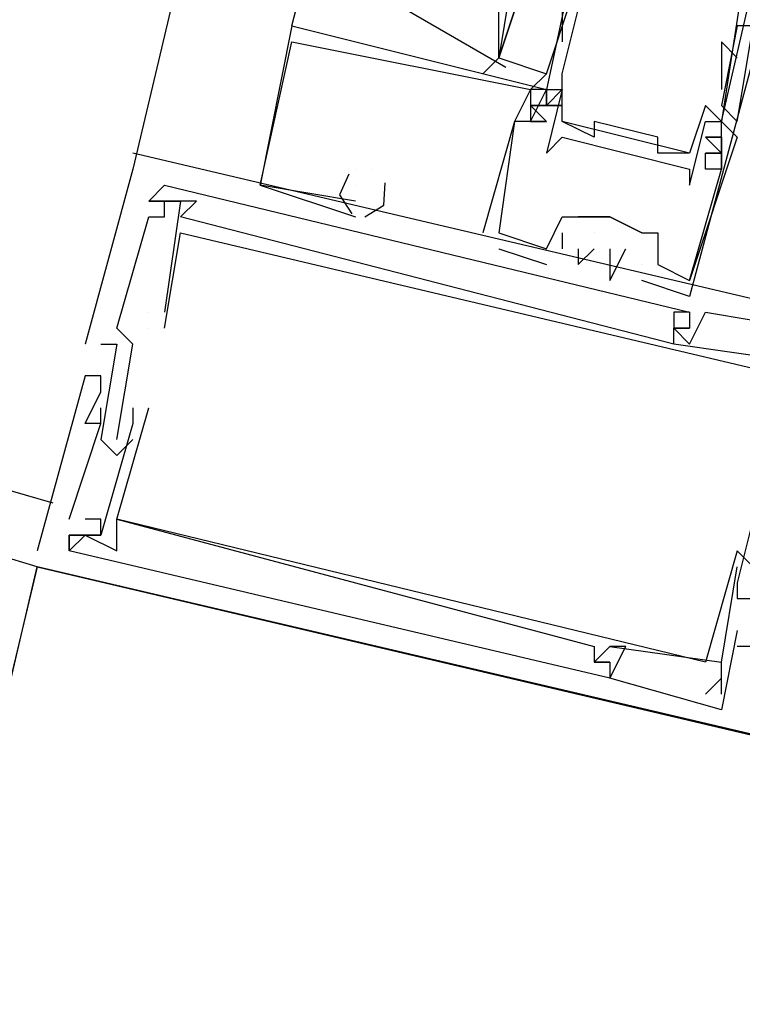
# Model space of a CAD drawing. Header units: feet. Extents: x -79 to 198, y -22 to 181.
# Tile 257 of 271: x 100.159 to 100.764, y 148.811 to 149.636. Entities that reach past the tile are written whole.
import ezdxf

# ---------------------------------------------------------------- set-up
doc = ezdxf.new("R2010")
doc.units = ezdxf.units.FT
doc.layers.add('A-LINEA', color=7, linetype='CONTINUOUS')
doc.layers.add('A-MURO-CONCRETO', color=8, linetype='CONTINUOUS')

msp = doc.modelspace()

# ---------------------------------------------------------------- linework, layer by layer
at = {"layer": 'A-LINEA'}
for p, q in [((101.8, 156.0178), (100.2533, 149.5111)), ((100.8267, 149.8044), (100.72, 149.4044)), ((100.3867, 149.6311), (100.4133, 149.7378)), ((100.6, 149.5911), (100.6267, 149.6711)), ((100.4726, 149.6505), (100.5661, 149.5967)), ((100.6133, 149.6444), (100.6133, 149.6178)), ((100.3867, 149.6311), (100.3867, 149.6311)), ((100.3867, 149.6311), (100.3867, 149.6311)), ((100.3867, 149.6311), (100.3867, 149.6311)), ((100.3867, 149.6311), (100.3867, 149.6311)), ((100.3867, 149.6311), (100.3867, 149.6311)), ((100.3867, 149.6311), (100.3867, 149.6311)), ((100.3867, 149.6311), (100.3867, 149.6311)), ((100.3867, 149.6311), (100.3867, 149.6311)), ((100.3867, 149.6311), (100.3867, 149.6311)), ((100.76, 149.6311), (100.7467, 149.5644)), ((100.76, 149.6311), (100.7467, 149.5644)), ((100.3867, 149.6178), (100.3867, 149.6178)), ((100.3867, 149.6178), (100.3867, 149.6178)), ((100.3867, 149.6178), (100.3867, 149.6178)), ((100.3867, 149.6178), (100.3867, 149.6178)), ((100.3867, 149.6178), (100.3867, 149.6178)), ((100.3867, 149.6178), (100.3867, 149.6178)), ((100.7467, 149.6178), (100.7467, 149.5778)), ((100.7467, 149.6178), (100.76, 149.6044)), ((100.5467, 149.5911), (100.56, 149.6044)), ((100.5867, 149.5778), (100.6, 149.5911)), ((100.6133, 149.5911), (100.6133, 149.5911)), ((100.6133, 149.5911), (100.6133, 149.5911)), ((100.5867, 149.5778), (100.5867, 149.5778)), ((100.5867, 149.5778), (100.5867, 149.5778)), ((100.5867, 149.5778), (100.5867, 149.5778)), ((100.5867, 149.5778), (100.5867, 149.5778)), ((100.5867, 149.5778), (100.5867, 149.5778)), ((100.5867, 149.5778), (100.5867, 149.5778)), ((100.6, 149.5778), (100.6, 149.5778)), ((100.6, 149.5644), (100.6133, 149.5778)), ((100.6, 149.5778), (100.6, 149.5778)), ((100.6, 149.5778), (100.6, 149.5778)), ((100.6, 149.5644), (100.6133, 149.5778)), ((100.6, 149.5778), (100.6, 149.5778)), ((100.6, 149.5778), (100.6, 149.5778)), ((100.6, 149.5644), (100.6133, 149.5778)), ((100.6, 149.5778), (100.6, 149.5778)), ((100.6, 149.5778), (100.6, 149.5778)), ((100.6133, 149.5778), (100.6133, 149.5778)), ((100.7467, 149.5778), (100.7467, 149.5778)), ((100.5867, 149.5644), (100.6, 149.5511)), ((100.5867, 149.5644), (100.6, 149.5511)), ((100.5867, 149.5644), (100.6, 149.5511)), ((100.6, 149.5644), (100.6, 149.5644)), ((100.6, 149.5644), (100.6, 149.5644)), ((100.6, 149.5644), (100.6, 149.5644)), ((100.6, 149.5644), (100.6, 149.5644)), ((100.6, 149.5644), (100.6, 149.5644)), ((100.6, 149.5644), (100.6, 149.5644)), ((100.7333, 149.5644), (100.7333, 149.5644)), ((100.76, 149.5644), (100.76, 149.5644)), ((100.5733, 149.5511), (100.5733, 149.5511)), ((100.5733, 149.5511), (100.5733, 149.5511)), ((100.5733, 149.5511), (100.5733, 149.5511)), ((100.5733, 149.5511), (100.5733, 149.5511)), ((100.5733, 149.5511), (100.5733, 149.5511)), ((100.5733, 149.5511), (100.5733, 149.5511)), ((100.6, 149.5511), (100.5867, 149.5511)), ((100.5867, 149.5511), (100.5867, 149.5511)), ((100.5867, 149.5511), (100.5867, 149.5511)), ((100.6, 149.5511), (100.5867, 149.5511)), ((100.5867, 149.5511), (100.5867, 149.5511)), ((100.5867, 149.5511), (100.5867, 149.5511)), ((100.6, 149.5511), (100.5867, 149.5511)), ((100.5867, 149.5511), (100.5867, 149.5511)), ((100.5867, 149.5511), (100.5867, 149.5511)), ((100.6, 149.5511), (100.6, 149.5511)), ((100.6, 149.5511), (100.6, 149.5511)), ((100.6, 149.5511), (100.6, 149.5511)), ((100.6, 149.5511), (100.6, 149.5511)), ((100.6, 149.5511), (100.6, 149.5511)), ((100.6, 149.5511), (100.6, 149.5511)), ((100.6133, 149.5511), (100.6133, 149.5511)), ((100.72, 149.5244), (100.6133, 149.5511)), ((100.72, 149.5244), (100.6133, 149.5511)), ((100.72, 149.5244), (100.6133, 149.5511)), ((100.64, 149.5511), (100.64, 149.5511)), ((100.7333, 149.5511), (100.7333, 149.5511)), ((100.7467, 149.5511), (100.7467, 149.5511)), ((100.7467, 149.5511), (100.7467, 149.5511)), ((100.7467, 149.5511), (100.7467, 149.5511)), ((100.7467, 149.5511), (100.7467, 149.5511)), ((100.7467, 149.5511), (100.7467, 149.5511)), ((100.6133, 149.5378), (100.6133, 149.5378)), ((100.64, 149.5378), (100.64, 149.5378)), ((100.6933, 149.5378), (100.6933, 149.5378)), ((100.7467, 149.5378), (100.7333, 149.5378)), ((100.7467, 149.5378), (100.7467, 149.5378)), ((100.7467, 149.5378), (100.7467, 149.5378)), ((100.7467, 149.5378), (100.7467, 149.5378)), ((100.76, 149.5378), (100.76, 149.5378)), ((100.76, 149.5378), (100.76, 149.5378)), ((100.76, 149.5378), (100.76, 149.5378)), ((100.9333, 149.3644), (100.2533, 149.5244)), ((100.2533, 149.5244), (100.2533, 149.5244)), ((100.9333, 149.3644), (100.2533, 149.5244)), ((100.2533, 149.5244), (100.2533, 149.5244)), ((100.9333, 149.3644), (100.2533, 149.5244)), ((100.2533, 149.5244), (100.2533, 149.5244)), ((100.6, 149.5244), (100.6, 149.5244)), ((100.6933, 149.5244), (100.6933, 149.5244)), ((100.72, 149.5244), (100.72, 149.5244)), ((100.7333, 149.5244), (100.7333, 149.5244)), ((100.7333, 149.5244), (100.7333, 149.5244)), ((100.7333, 149.5244), (100.7333, 149.5244)), ((100.7333, 149.5244), (100.7333, 149.5244)), ((100.7467, 149.5244), (100.7467, 149.5244)), ((100.7467, 149.5244), (100.7467, 149.5244)), ((100.7467, 149.5244), (100.7467, 149.5244)), ((100.2533, 149.5111), (100.2133, 149.3644)), ((100.2533, 149.5111), (100.2133, 149.3644)), ((100.2533, 149.5111), (100.2133, 149.3644)), ((100.2533, 149.5111), (100.2533, 149.5111)), ((100.2533, 149.5111), (100.2533, 149.5111)), ((100.2533, 149.5111), (100.2533, 149.5111)), ((100.44, 149.5111), (100.44, 149.5111)), ((100.44, 149.5111), (100.44, 149.5111)), ((100.44, 149.5111), (100.44, 149.5111)), ((100.44, 149.5111), (100.44, 149.5111)), ((100.44, 149.5111), (100.44, 149.5111)), ((100.44, 149.5111), (100.44, 149.5111)), ((100.4533, 149.5111), (100.4533, 149.5111)), ((100.4533, 149.5111), (100.4533, 149.5111)), ((100.4533, 149.5111), (100.4533, 149.5111)), ((100.4533, 149.5111), (100.4533, 149.5111)), ((100.4533, 149.5111), (100.4533, 149.5111)), ((100.4533, 149.5111), (100.4533, 149.5111)), ((100.72, 149.5111), (100.72, 149.5111)), ((100.7333, 149.5111), (100.7333, 149.5111)), ((100.7333, 149.5111), (100.7333, 149.5111)), ((100.7333, 149.5111), (100.7333, 149.5111)), ((100.7467, 149.5111), (100.7467, 149.5111)), ((100.7467, 149.5111), (100.7467, 149.5111)), ((100.7467, 149.5111), (100.7467, 149.5111)), ((100.7467, 149.5111), (100.7467, 149.5111)), ((100.7467, 149.5111), (100.7467, 149.5111)), ((100.7467, 149.5111), (100.7467, 149.5111)), ((100.28, 149.4978), (100.28, 149.4978)), ((100.28, 149.4978), (100.28, 149.4978)), ((100.28, 149.4978), (100.28, 149.4978)), ((100.28, 149.4978), (100.28, 149.4978)), ((100.28, 149.4978), (100.28, 149.4978)), ((100.28, 149.4978), (100.28, 149.4978)), ((100.36, 149.4978), (100.36, 149.4978)), ((100.36, 149.4978), (100.36, 149.4978)), ((100.36, 149.4978), (100.36, 149.4978)), ((100.36, 149.4978), (100.36, 149.4978)), ((100.36, 149.4978), (100.36, 149.4978)), ((100.36, 149.4978), (100.36, 149.4978)), ((100.44, 149.4978), (100.44, 149.4978)), ((100.44, 149.4978), (100.44, 149.4978)), ((100.44, 149.4978), (100.44, 149.4978)), ((100.72, 149.4978), (100.72, 149.4978)), ((100.2667, 149.4844), (100.2667, 149.4844)), ((100.2667, 149.4844), (100.2667, 149.4844)), ((100.2667, 149.4844), (100.2667, 149.4844)), ((100.2667, 149.4844), (100.2667, 149.4844)), ((100.2667, 149.4844), (100.2667, 149.4844)), ((100.2667, 149.4844), (100.2667, 149.4844)), ((100.28, 149.4844), (100.28, 149.4844)), ((100.28, 149.4844), (100.28, 149.4844)), ((100.28, 149.4844), (100.28, 149.4844)), ((100.28, 149.4844), (100.28, 149.4844)), ((100.28, 149.4844), (100.28, 149.4844)), ((100.28, 149.4844), (100.28, 149.4844)), ((100.2933, 149.4844), (100.2933, 149.4844)), ((100.2933, 149.4844), (100.2933, 149.4844)), ((100.2933, 149.4844), (100.2933, 149.4844)), ((100.3067, 149.4844), (100.3067, 149.4844)), ((100.3067, 149.4844), (100.3067, 149.4844)), ((100.3067, 149.4844), (100.3067, 149.4844)), ((100.44, 149.4844), (100.44, 149.4844)), ((100.44, 149.4844), (100.44, 149.4844)), ((100.44, 149.4844), (100.44, 149.4844)), ((100.44, 149.4844), (100.44, 149.4844)), ((100.44, 149.4844), (100.44, 149.4844)), ((100.44, 149.4844), (100.44, 149.4844)), ((100.44, 149.4844), (100.44, 149.4844)), ((100.44, 149.4844), (100.44, 149.4844)), ((100.44, 149.4844), (100.44, 149.4844)), ((100.2667, 149.4711), (100.2667, 149.4711)), ((100.2667, 149.4711), (100.2667, 149.4711)), ((100.2667, 149.4711), (100.2667, 149.4711)), ((100.28, 149.4711), (100.28, 149.4711)), ((100.28, 149.4711), (100.28, 149.4711)), ((100.28, 149.4711), (100.28, 149.4711)), ((100.2933, 149.4711), (100.2933, 149.4711)), ((100.2933, 149.4711), (100.2933, 149.4711)), ((100.2933, 149.4711), (100.2933, 149.4711)), ((100.44, 149.4711), (100.44, 149.4711)), ((100.44, 149.4711), (100.44, 149.4711)), ((100.44, 149.4711), (100.44, 149.4711)), ((100.6133, 149.4711), (100.6133, 149.4711)), ((100.6133, 149.4711), (100.6133, 149.4711)), ((100.6133, 149.4711), (100.6133, 149.4711)), ((100.6267, 149.4711), (100.6267, 149.4711)), ((100.6267, 149.4711), (100.6267, 149.4711)), ((100.6267, 149.4711), (100.6267, 149.4711)), ((100.6267, 149.4711), (100.6267, 149.4711)), ((100.6533, 149.4711), (100.6533, 149.4711)), ((100.6533, 149.4711), (100.6533, 149.4711)), ((100.6533, 149.4711), (100.6533, 149.4711)), ((100.6533, 149.4711), (100.6533, 149.4711)), ((100.6533, 149.4711), (100.6533, 149.4711)), ((100.2933, 149.4578), (100.2933, 149.4578)), ((100.2933, 149.4578), (100.2933, 149.4578)), ((100.2933, 149.4578), (100.2933, 149.4578)), ((100.5467, 149.4578), (100.5467, 149.4578)), ((100.5467, 149.4578), (100.5467, 149.4578)), ((100.5467, 149.4578), (100.5467, 149.4578)), ((100.56, 149.4578), (100.56, 149.4578)), ((100.56, 149.4578), (100.56, 149.4578)), ((100.56, 149.4578), (100.56, 149.4578)), ((100.56, 149.4578), (100.56, 149.4578)), ((100.56, 149.4578), (100.56, 149.4578)), ((100.56, 149.4578), (100.56, 149.4578)), ((100.6133, 149.4578), (100.6133, 149.4578)), ((100.6133, 149.4578), (100.6133, 149.4578)), ((100.6133, 149.4578), (100.6133, 149.4578)), ((100.64, 149.4578), (100.64, 149.4578)), ((100.64, 149.4578), (100.64, 149.4578)), ((100.64, 149.4578), (100.64, 149.4578)), ((100.68, 149.4578), (100.68, 149.4578)), ((100.68, 149.4578), (100.68, 149.4578)), ((100.68, 149.4578), (100.68, 149.4578)), ((100.6933, 149.4578), (100.6933, 149.4578)), ((100.6933, 149.4578), (100.6933, 149.4578)), ((100.6933, 149.4578), (100.6933, 149.4578)), ((100.56, 149.4444), (100.6, 149.4311)), ((100.56, 149.4444), (100.56, 149.4444)), ((100.56, 149.4444), (100.6, 149.4311)), ((100.56, 149.4444), (100.56, 149.4444)), ((100.56, 149.4444), (100.6, 149.4311)), ((100.56, 149.4444), (100.56, 149.4444)), ((100.6, 149.4444), (100.6, 149.4444)), ((100.6, 149.4444), (100.6, 149.4444)), ((100.6, 149.4444), (100.6, 149.4444)), ((100.6, 149.4444), (100.6, 149.4444)), ((100.6, 149.4444), (100.6, 149.4444)), ((100.6, 149.4444), (100.6, 149.4444)), ((100.6133, 149.4444), (100.6133, 149.4444)), ((100.6133, 149.4444), (100.6133, 149.4444)), ((100.6133, 149.4444), (100.6133, 149.4444)), ((100.6267, 149.4444), (100.6267, 149.4444)), ((100.6267, 149.4444), (100.6267, 149.4444)), ((100.6267, 149.4444), (100.6267, 149.4444)), ((100.64, 149.4444), (100.64, 149.4444)), ((100.64, 149.4444), (100.64, 149.4444)), ((100.64, 149.4444), (100.64, 149.4444)), ((100.6533, 149.4444), (100.6533, 149.4444)), ((100.6533, 149.4444), (100.6533, 149.4444)), ((100.6533, 149.4444), (100.6533, 149.4444)), ((100.6667, 149.4444), (100.6667, 149.4444)), ((100.6667, 149.4444), (100.6667, 149.4444)), ((100.6667, 149.4444), (100.6667, 149.4444)), ((100.6, 149.4311), (100.6, 149.4311)), ((100.6, 149.4311), (100.6, 149.4311)), ((100.6, 149.4311), (100.6, 149.4311)), ((100.6267, 149.4311), (100.6267, 149.4311)), ((100.6267, 149.4311), (100.6267, 149.4311)), ((100.6267, 149.4311), (100.6267, 149.4311)), ((100.6533, 149.4311), (100.6533, 149.4311)), ((100.6533, 149.4311), (100.6533, 149.4311)), ((100.6533, 149.4311), (100.6533, 149.4311)), ((100.68, 149.4311), (100.68, 149.4311)), ((100.68, 149.4311), (100.68, 149.4311)), ((100.68, 149.4311), (100.68, 149.4311)), ((100.68, 149.4311), (100.68, 149.4311)), ((100.68, 149.4311), (100.68, 149.4311)), ((100.68, 149.4311), (100.68, 149.4311)), ((100.6933, 149.4311), (100.6933, 149.4311)), ((100.6933, 149.4311), (100.6933, 149.4311)), ((100.6933, 149.4311), (100.6933, 149.4311)), ((100.6533, 149.4178), (100.6533, 149.4178)), ((100.6533, 149.4178), (100.6533, 149.4178)), ((100.6533, 149.4178), (100.6533, 149.4178)), ((100.68, 149.4178), (100.68, 149.4178)), ((100.68, 149.4178), (100.68, 149.4178)), ((100.68, 149.4178), (100.68, 149.4178)), ((100.72, 149.4178), (100.72, 149.4178)), ((100.72, 149.4178), (100.72, 149.4178)), ((100.72, 149.4178), (100.72, 149.4178)), ((100.72, 149.4178), (100.72, 149.4178)), ((100.72, 149.4178), (100.72, 149.4178)), ((100.72, 149.4178), (100.72, 149.4178)), ((100.72, 149.4044), (100.72, 149.4044)), ((100.72, 149.4044), (100.72, 149.4044)), ((100.72, 149.4044), (100.72, 149.4044)), ((100.2667, 149.3911), (100.2667, 149.3911)), ((100.2667, 149.3911), (100.2667, 149.3911)), ((100.2667, 149.3911), (100.2667, 149.3911)), ((100.2667, 149.3911), (100.2667, 149.3911)), ((100.2667, 149.3911), (100.2667, 149.3911)), ((100.2667, 149.3911), (100.2667, 149.3911)), ((100.28, 149.3911), (100.28, 149.3911)), ((100.28, 149.3911), (100.28, 149.3911)), ((100.28, 149.3911), (100.28, 149.3911)), ((100.7067, 149.3911), (100.7067, 149.3911)), ((100.7067, 149.3911), (100.7067, 149.3911)), ((100.7067, 149.3911), (100.7067, 149.3911)), ((100.72, 149.3911), (100.72, 149.3911)), ((100.72, 149.3911), (100.72, 149.3911)), ((100.72, 149.3911), (100.72, 149.3911)), ((100.72, 149.3911), (100.72, 149.3911)), ((100.72, 149.3911), (100.72, 149.3911)), ((100.72, 149.3911), (100.72, 149.3911)), ((100.7333, 149.3911), (100.7333, 149.3911)), ((100.7333, 149.3911), (100.7333, 149.3911)), ((100.7333, 149.3911), (100.7333, 149.3911)), ((100.24, 149.3778), (100.24, 149.3778)), ((100.24, 149.3778), (100.24, 149.3778)), ((100.24, 149.3778), (100.24, 149.3778)), ((100.2667, 149.3778), (100.2667, 149.3778)), ((100.2667, 149.3778), (100.2667, 149.3778)), ((100.2667, 149.3778), (100.2667, 149.3778)), ((100.2667, 149.3778), (100.2667, 149.3778)), ((100.2667, 149.3778), (100.2667, 149.3778)), ((100.2667, 149.3778), (100.2667, 149.3778)), ((100.28, 149.3778), (100.28, 149.3778)), ((100.28, 149.3778), (100.28, 149.3778)), ((100.28, 149.3778), (100.28, 149.3778)), ((100.7067, 149.3778), (100.7067, 149.3778)), ((100.7067, 149.3778), (100.7067, 149.3778)), ((100.7067, 149.3778), (100.7067, 149.3778)), ((100.7067, 149.3778), (100.7067, 149.3778)), ((100.7067, 149.3778), (100.7067, 149.3778)), ((100.7067, 149.3778), (100.7067, 149.3778)), ((100.7067, 149.3778), (100.7067, 149.3778)), ((100.7067, 149.3778), (100.7067, 149.3778)), ((100.7067, 149.3778), (100.7067, 149.3778)), ((100.72, 149.3778), (100.72, 149.3778)), ((100.72, 149.3778), (100.72, 149.3778)), ((100.72, 149.3778), (100.72, 149.3778)), ((100.72, 149.3778), (100.72, 149.3778)), ((100.72, 149.3778), (100.72, 149.3778)), ((100.72, 149.3778), (100.72, 149.3778)), ((100.2133, 149.3644), (100.2133, 149.3644)), ((100.2133, 149.3644), (100.2133, 149.3644)), ((100.2133, 149.3644), (100.2133, 149.3644)), ((100.2267, 149.3644), (100.2267, 149.3644)), ((100.2267, 149.3644), (100.2267, 149.3644)), ((100.2267, 149.3644), (100.2267, 149.3644)), ((100.24, 149.3644), (100.24, 149.3644)), ((100.24, 149.3644), (100.24, 149.3644)), ((100.24, 149.3644), (100.24, 149.3644)), ((100.2533, 149.3644), (100.2533, 149.3644)), ((100.2533, 149.3644), (100.2533, 149.3644)), ((100.2533, 149.3644), (100.2533, 149.3644)), ((100.7067, 149.3644), (100.7067, 149.3644)), ((100.7067, 149.3644), (100.7067, 149.3644)), ((100.7067, 149.3644), (100.7067, 149.3644)), ((100.7067, 149.3644), (100.7067, 149.3644)), ((100.7067, 149.3644), (100.7067, 149.3644)), ((100.7067, 149.3644), (100.7067, 149.3644)), ((100.72, 149.3644), (100.72, 149.3644)), ((100.72, 149.3644), (100.72, 149.3644)), ((100.72, 149.3644), (100.72, 149.3644)), ((100.2133, 149.3378), (100.2133, 149.3378)), ((100.2133, 149.3378), (100.2133, 149.3378)), ((100.2133, 149.3378), (100.2133, 149.3378)), ((100.2267, 149.3378), (100.2267, 149.3378)), ((100.2267, 149.3378), (100.2267, 149.3378)), ((100.2267, 149.3378), (100.2267, 149.3378)), ((100.2267, 149.3244), (100.2267, 149.3244)), ((100.2267, 149.3244), (100.2267, 149.3244)), ((100.2267, 149.3244), (100.2267, 149.3244)), ((100.2267, 149.3111), (100.2267, 149.3111)), ((100.2267, 149.3111), (100.2267, 149.3111)), ((100.2267, 149.3111), (100.2267, 149.3111)), ((100.2533, 149.3111), (100.2533, 149.3111)), ((100.2533, 149.3111), (100.2533, 149.3111)), ((100.2533, 149.3111), (100.2533, 149.3111)), ((100.2667, 149.3111), (100.2667, 149.3111)), ((100.2667, 149.3111), (100.2667, 149.3111)), ((100.2667, 149.3111), (100.2667, 149.3111)), ((100.2133, 149.2978), (100.2133, 149.2978)), ((100.2133, 149.2978), (100.2133, 149.2978)), ((100.2133, 149.2978), (100.2133, 149.2978)), ((100.2267, 149.2978), (100.2267, 149.2978)), ((100.2267, 149.2978), (100.2267, 149.2978)), ((100.2267, 149.2978), (100.2267, 149.2978)), ((100.2267, 149.2978), (100.2267, 149.2978)), ((100.2267, 149.2978), (100.2267, 149.2978)), ((100.2267, 149.2978), (100.2267, 149.2978)), ((100.2533, 149.2978), (100.2533, 149.2978)), ((100.2533, 149.2978), (100.2533, 149.2978)), ((100.2533, 149.2978), (100.2533, 149.2978)), ((100.1867, 149.2311), (100, 149.2844)), ((100.2267, 149.2844), (100.2267, 149.2844)), ((100.2267, 149.2844), (100.2267, 149.2844)), ((100.2267, 149.2844), (100.2267, 149.2844)), ((100.24, 149.2844), (100.24, 149.2844)), ((100.24, 149.2711), (100.2533, 149.2844)), ((100.24, 149.2844), (100.24, 149.2844)), ((100.24, 149.2844), (100.24, 149.2844)), ((100.24, 149.2711), (100.2533, 149.2844)), ((100.24, 149.2844), (100.24, 149.2844)), ((100.24, 149.2844), (100.24, 149.2844)), ((100.24, 149.2711), (100.2533, 149.2844)), ((100.24, 149.2844), (100.24, 149.2844)), ((100.2533, 149.2844), (100.2533, 149.2844)), ((100.2533, 149.2844), (100.2533, 149.2844)), ((100.2533, 149.2844), (100.2533, 149.2844)), ((100.24, 149.2711), (100.24, 149.2711)), ((100.24, 149.2711), (100.24, 149.2711)), ((100.24, 149.2711), (100.24, 149.2711)), ((100.1733, 149.1778), (100.04, 149.2178)), ((100.2, 149.2178), (100.2, 149.2178)), ((100.2, 149.2178), (100.2, 149.2178)), ((100.2, 149.2178), (100.2, 149.2178)), ((100.2133, 149.2178), (100.2133, 149.2178)), ((100.2133, 149.2178), (100.2133, 149.2178)), ((100.2133, 149.2178), (100.2133, 149.2178)), ((100.2267, 149.2178), (100.2267, 149.2178)), ((100.2267, 149.2178), (100.2267, 149.2178)), ((100.2267, 149.2178), (100.2267, 149.2178)), ((100.24, 149.2178), (100.24, 149.2178)), ((100.24, 149.2178), (100.24, 149.2178)), ((100.24, 149.2178), (100.24, 149.2178)), ((100.24, 149.2178), (100.24, 149.2178)), ((100.24, 149.2178), (100.24, 149.2178)), ((100.24, 149.2178), (100.24, 149.2178)), ((100.2, 149.2044), (100.2, 149.2044)), ((100.2, 149.2044), (100.2, 149.2044)), ((100.2, 149.2044), (100.2, 149.2044)), ((100.2, 149.2044), (100.2, 149.2044)), ((100.2, 149.2044), (100.2, 149.2044)), ((100.2, 149.2044), (100.2, 149.2044)), ((100.2133, 149.2044), (100.2133, 149.2044)), ((100.2133, 149.2044), (100.2133, 149.2044)), ((100.2133, 149.2044), (100.2133, 149.2044)), ((100.2267, 149.2044), (100.2267, 149.2044)), ((100.2267, 149.2044), (100.2267, 149.2044)), ((100.2267, 149.2044), (100.2267, 149.2044)), ((100.2267, 149.2044), (100.2267, 149.2044)), ((100.2267, 149.2044), (100.2267, 149.2044)), ((100.2267, 149.2044), (100.2267, 149.2044)), ((100.24, 149.2044), (100.24, 149.2044)), ((100.24, 149.2044), (100.24, 149.2044)), ((100.24, 149.2044), (100.24, 149.2044)), ((100.1733, 149.1911), (100.1733, 149.1911)), ((100.1733, 149.1911), (100.1733, 149.1911)), ((100.1733, 149.1911), (100.1733, 149.1911)), ((100.2, 149.1911), (100.2, 149.1911)), ((100.2, 149.1911), (100.2, 149.1911)), ((100.2, 149.1911), (100.2, 149.1911)), ((100.24, 149.1911), (100.24, 149.1911)), ((100.24, 149.1911), (100.24, 149.1911)), ((100.24, 149.1911), (100.24, 149.1911)), ((100.76, 149.1911), (100.76, 149.1911)), ((100.76, 149.1911), (100.76, 149.1911)), ((100.76, 149.1911), (100.76, 149.1911)), ((100.1733, 149.1778), (100.1733, 149.1778)), ((100.1733, 149.1778), (100.1733, 149.1778)), ((100.1733, 149.1778), (100.1733, 149.1778)), ((100.76, 149.1778), (100.76, 149.1778)), ((100.76, 149.1778), (100.76, 149.1778)), ((100.76, 149.1778), (100.76, 149.1778)), ((100.76, 149.1644), (100.76, 149.1644)), ((100.76, 149.1644), (100.76, 149.1644)), ((100.76, 149.1644), (100.76, 149.1644)), ((100.76, 149.1644), (100.76, 149.1644)), ((100.76, 149.1644), (100.76, 149.1644)), ((100.76, 149.1644), (100.76, 149.1644)), ((100.76, 149.1511), (100.76, 149.1511)), ((100.76, 149.1511), (100.76, 149.1511)), ((100.76, 149.1511), (100.76, 149.1511)), ((100.76, 149.1511), (100.76, 149.1511)), ((100.76, 149.1511), (100.76, 149.1511)), ((100.76, 149.1511), (100.76, 149.1511)), ((100.76, 149.1244), (100.76, 149.1244)), ((100.76, 149.1244), (100.76, 149.1244)), ((100.76, 149.1244), (100.76, 149.1244)), ((100.64, 149.1111), (100.64, 149.1111)), ((100.64, 149.1111), (100.64, 149.1111)), ((100.64, 149.1111), (100.64, 149.1111)), ((100.6533, 149.1111), (100.6533, 149.1111)), ((100.6533, 149.1111), (100.6533, 149.1111)), ((100.6533, 149.1111), (100.6533, 149.1111)), ((100.6533, 149.1111), (100.6533, 149.1111)), ((100.6533, 149.1111), (100.6533, 149.1111)), ((100.6533, 149.1111), (100.6533, 149.1111)), ((100.6667, 149.1111), (100.6667, 149.1111)), ((100.6667, 149.1111), (100.6667, 149.1111)), ((100.6667, 149.1111), (100.6667, 149.1111)), ((100.76, 149.1111), (100.76, 149.1111)), ((100.76, 149.1111), (100.76, 149.1111)), ((100.76, 149.1111), (100.76, 149.1111)), ((100.64, 149.0978), (100.64, 149.0978)), ((100.64, 149.0978), (100.64, 149.0978)), ((100.64, 149.0978), (100.64, 149.0978)), ((100.64, 149.0978), (100.64, 149.0978)), ((100.64, 149.0978), (100.64, 149.0978)), ((100.64, 149.0978), (100.64, 149.0978)), ((100.6533, 149.0978), (100.6533, 149.0978)), ((100.6533, 149.0978), (100.6533, 149.0978)), ((100.6533, 149.0978), (100.6533, 149.0978)), ((100.6533, 149.0978), (100.6533, 149.0978)), ((100.6533, 149.0978), (100.6533, 149.0978)), ((100.6533, 149.0978), (100.6533, 149.0978)), ((100.7333, 149.0978), (100.7333, 149.0978)), ((100.7333, 149.0978), (100.7333, 149.0978)), ((100.7333, 149.0978), (100.7333, 149.0978)), ((100.7467, 149.0978), (100.7467, 149.0978)), ((100.7467, 149.0978), (100.7467, 149.0978)), ((100.7467, 149.0978), (100.7467, 149.0978)), ((100.7467, 149.0978), (100.7467, 149.0978)), ((100.7467, 149.0978), (100.7467, 149.0978)), ((100.7467, 149.0978), (100.7467, 149.0978)), ((100.6533, 149.0844), (100.6533, 149.0844)), ((100.6533, 149.0844), (100.6533, 149.0844)), ((100.6533, 149.0844), (100.6533, 149.0844)), ((100.6533, 149.0844), (100.6533, 149.0844)), ((100.6533, 149.0844), (100.6533, 149.0844)), ((100.6533, 149.0844), (100.6533, 149.0844)), ((100.7467, 149.0844), (100.7333, 149.0711)), ((100.7467, 149.0844), (100.7333, 149.0711)), ((100.7467, 149.0844), (100.7333, 149.0711)), ((100.7467, 149.0844), (100.7467, 149.0844)), ((100.7467, 149.0844), (100.7467, 149.0844)), ((100.7467, 149.0844), (100.7467, 149.0844)), ((100.7333, 149.0711), (100.7333, 149.0711)), ((100.7333, 149.0711), (100.7333, 149.0711)), ((100.7333, 149.0711), (100.7333, 149.0711)), ((100.7467, 149.0711), (100.7467, 149.0711)), ((100.7467, 149.0711), (100.7467, 149.0711)), ((100.7467, 149.0711), (100.7467, 149.0711)), ((100.7333, 149.0578), (100.7333, 149.0578)), ((100.7333, 149.0578), (100.7333, 149.0578)), ((100.7333, 149.0578), (100.7333, 149.0578)), ((100.7467, 149.0578), (100.7467, 149.0578)), ((100.7467, 149.0578), (100.7467, 149.0578)), ((100.7467, 149.0578), (100.7467, 149.0578))]:
    msp.add_line(p, q, dxfattribs=at)
for points in [[(100.64, 149.7644), (100.6, 149.5778), (100.6133, 149.5778), (100.6, 149.5244), (100.6133, 149.5378), (100.72, 149.5111), (100.72, 149.4978), (100.7333, 149.5511), (100.7467, 149.5511), (100.7867, 149.7244)], [(100.6133, 149.5911), (100.6533, 149.7511), (100.6533, 149.7644), (100.6667, 149.7511), (100.6667, 149.7244), (100.6667, 149.7244)], [(100.56, 149.6044), (100.56, 149.6178), (100.56, 149.6444), (100.5733, 149.6711), (100.5733, 149.6844), (100.5733, 149.6844), (100.5867, 149.7378)], [(100.76, 149.6978), (100.76, 149.7378), (100.7733, 149.7378), (100.7733, 149.7244), (100.7467, 149.5511), (100.7333, 149.5644), (100.72, 149.5244), (100.6933, 149.5244), (100.6933, 149.5378), (100.64, 149.5511), (100.64, 149.5378), (100.6133, 149.5511), (100.6133, 149.5911)], [(100.6267, 149.6711), (100.5867, 149.6844), (100.56, 149.6044), (100.6, 149.5911)], [(100.5733, 149.6844), (100.5733, 149.6844), (100.56, 149.6044), (100.56, 149.6044), (100.5867, 149.6844), (100.5733, 149.6844), (100.5733, 149.6844)], [(100.3867, 149.6311), (100.36, 149.4978), (100.44, 149.4711)], [(100.3867, 149.6311), (100.36, 149.4978), (100.44, 149.4711)], [(100.3867, 149.6311), (100.36, 149.4978), (100.44, 149.4711)], [(100.3867, 149.6311), (100.6, 149.5778), (100.6, 149.5644), (100.6, 149.5778), (100.5867, 149.5778), (100.5867, 149.5511), (100.6, 149.5511), (100.5867, 149.5511), (100.5733, 149.5511), (100.56, 149.4578), (100.6, 149.4444), (100.6133, 149.4711), (100.6267, 149.4711), (100.6533, 149.4711), (100.68, 149.4578), (100.6933, 149.4578), (100.6933, 149.4311), (100.72, 149.4178), (100.7467, 149.5111), (100.7333, 149.5111), (100.7333, 149.5244), (100.7467, 149.5244), (100.7467, 149.5111), (100.7467, 149.5378), (100.7467, 149.5511), (100.76, 149.5378), (100.72, 149.4178), (100.72, 149.4178)], [(100.3867, 149.6311), (100.6, 149.5778), (100.6, 149.5644), (100.6, 149.5778), (100.5867, 149.5778), (100.5867, 149.5511), (100.6, 149.5511), (100.5867, 149.5511), (100.5733, 149.5511), (100.56, 149.4578), (100.6, 149.4444), (100.6133, 149.4711), (100.6267, 149.4711), (100.6533, 149.4711), (100.68, 149.4578), (100.6933, 149.4578), (100.6933, 149.4311), (100.72, 149.4178), (100.7467, 149.5111), (100.7333, 149.5111), (100.7333, 149.5244), (100.7467, 149.5244), (100.7467, 149.5111), (100.7467, 149.5378), (100.7467, 149.5511), (100.76, 149.5378), (100.72, 149.4178), (100.72, 149.4178)], [(100.3867, 149.6311), (100.6, 149.5778), (100.6, 149.5644), (100.6, 149.5778), (100.5867, 149.5778), (100.5867, 149.5511), (100.6, 149.5511), (100.5867, 149.5511), (100.5733, 149.5511), (100.56, 149.4578), (100.6, 149.4444), (100.6133, 149.4711), (100.6267, 149.4711), (100.6533, 149.4711), (100.68, 149.4578), (100.6933, 149.4578), (100.6933, 149.4311), (100.72, 149.4178), (100.7467, 149.5111), (100.7333, 149.5111), (100.7333, 149.5244), (100.7467, 149.5244), (100.7467, 149.5111), (100.7467, 149.5378), (100.7467, 149.5511), (100.76, 149.5378), (100.72, 149.4178), (100.72, 149.4178)], [(100.7467, 149.5644), (100.76, 149.5511), (100.7733, 149.6311), (100.76, 149.6311)], [(100.44, 149.4844), (100.36, 149.4978), (100.3867, 149.6178), (100.5867, 149.5778), (100.5733, 149.5511), (100.5733, 149.5511), (100.5467, 149.4578)], [(100.44, 149.4844), (100.36, 149.4978), (100.3867, 149.6178), (100.5867, 149.5778), (100.5733, 149.5511), (100.5733, 149.5511), (100.5467, 149.4578)], [(100.44, 149.4844), (100.36, 149.4978), (100.3867, 149.6178), (100.5867, 149.5778), (100.5733, 149.5511), (100.5733, 149.5511), (100.5467, 149.4578)], [(100.6, 149.5778), (100.5867, 149.5778), (100.5867, 149.5511), (100.5867, 149.5511), (100.6, 149.5778)], [(100.6, 149.5778), (100.5867, 149.5778), (100.5867, 149.5511), (100.5867, 149.5511), (100.6, 149.5778)], [(100.6, 149.5778), (100.5867, 149.5778), (100.5867, 149.5511), (100.5867, 149.5511), (100.6, 149.5778)], [(100.6, 149.5511), (100.5867, 149.5644), (100.6, 149.5511)], [(100.6, 149.5644), (100.5867, 149.5644), (100.6, 149.5644), (100.6133, 149.5644)], [(100.6, 149.5511), (100.5867, 149.5644), (100.6, 149.5511)], [(100.6, 149.5644), (100.5867, 149.5644), (100.6, 149.5644), (100.6133, 149.5644)], [(100.6, 149.5511), (100.5867, 149.5644), (100.6, 149.5511)], [(100.6, 149.5644), (100.5867, 149.5644), (100.6, 149.5644), (100.6133, 149.5644)], [(100.6133, 149.5644), (100.6, 149.5644), (100.6, 149.5644)], [(100.6133, 149.5644), (100.6, 149.5644), (100.6, 149.5644)], [(100.6133, 149.5644), (100.6, 149.5644), (100.6, 149.5644)], [(100.7467, 149.5244), (100.7333, 149.5244), (100.7467, 149.5244), (100.7333, 149.5378), (100.7467, 149.5378), (100.7333, 149.5378), (100.7467, 149.5244), (100.7333, 149.5244)], [(100.7467, 149.5378), (100.7467, 149.5378), (100.7467, 149.5378), (100.7467, 149.5111), (100.7467, 149.5111), (100.7467, 149.5378)], [(100.7333, 149.5244), (100.7467, 149.5244), (100.7333, 149.5244)], [(100.4343, 149.5068), (100.4267, 149.4896), (100.4368, 149.4737)], [(100.4343, 149.5068), (100.4267, 149.4896), (100.4368, 149.4737)], [(100.4343, 149.5068), (100.4267, 149.4896), (100.4368, 149.4737)], [(100.4477, 149.4711), (100.4638, 149.4808), (100.4648, 149.4996)], [(100.4477, 149.4711), (100.4638, 149.4808), (100.4648, 149.4996)], [(100.4477, 149.4711), (100.4638, 149.4808), (100.4648, 149.4996)], [(100.24, 149.2844), (100.2533, 149.3644), (100.24, 149.3778), (100.2667, 149.4711), (100.28, 149.4711), (100.28, 149.4844), (100.2667, 149.4844), (100.28, 149.4978), (100.72, 149.3911), (100.72, 149.3778), (100.7067, 149.3778), (100.72, 149.3644), (100.7333, 149.3911), (100.8133, 149.3778), (100.76, 149.1644), (100.76, 149.1511), (100.7733, 149.1511)], [(100.24, 149.2844), (100.2533, 149.3644), (100.24, 149.3778), (100.2667, 149.4711), (100.28, 149.4711), (100.28, 149.4844), (100.2667, 149.4844), (100.28, 149.4978), (100.72, 149.3911), (100.72, 149.3778), (100.7067, 149.3778), (100.72, 149.3644), (100.7333, 149.3911), (100.8133, 149.3778), (100.76, 149.1644), (100.76, 149.1511), (100.7733, 149.1511)], [(100.24, 149.2844), (100.2533, 149.3644), (100.24, 149.3778), (100.2667, 149.4711), (100.28, 149.4711), (100.28, 149.4844), (100.2667, 149.4844), (100.28, 149.4978), (100.72, 149.3911), (100.72, 149.3778), (100.7067, 149.3778), (100.72, 149.3644), (100.7333, 149.3911), (100.8133, 149.3778), (100.76, 149.1644), (100.76, 149.1511), (100.7733, 149.1511)], [(100.28, 149.4978), (100.2667, 149.4844), (100.2933, 149.4844), (100.28, 149.3911)], [(100.28, 149.4978), (100.2667, 149.4844), (100.2933, 149.4844), (100.28, 149.3911)], [(100.28, 149.4978), (100.2667, 149.4844), (100.2933, 149.4844), (100.28, 149.3911)], [(100.7067, 149.3644), (100.2933, 149.4711), (100.3067, 149.4844), (100.28, 149.4844)], [(100.7067, 149.3644), (100.2933, 149.4711), (100.3067, 149.4844), (100.28, 149.4844)], [(100.7067, 149.3644), (100.2933, 149.4711), (100.3067, 149.4844), (100.28, 149.4844)], [(100.68, 149.4578), (100.6533, 149.4711), (100.6533, 149.4711), (100.6267, 149.4711)], [(100.28, 149.3778), (100.2933, 149.4578), (100.8, 149.3378), (100.7733, 149.2578), (100.7733, 149.2578), (100.7867, 149.2578), (100.8, 149.3378)], [(100.28, 149.3778), (100.2933, 149.4578), (100.8, 149.3378), (100.7733, 149.2578), (100.7733, 149.2578), (100.7867, 149.2578), (100.8, 149.3378)], [(100.28, 149.3778), (100.2933, 149.4578), (100.8, 149.3378), (100.7733, 149.2578), (100.7733, 149.2578), (100.7867, 149.2578), (100.8, 149.3378)], [(100.6133, 149.4578), (100.6133, 149.4578), (100.6133, 149.4444)], [(100.6133, 149.4578), (100.6133, 149.4578), (100.6133, 149.4444)], [(100.6133, 149.4578), (100.6133, 149.4578), (100.6133, 149.4444)], [(100.6267, 149.4444), (100.6267, 149.4311), (100.64, 149.4444)], [(100.6267, 149.4444), (100.6267, 149.4311), (100.64, 149.4444)], [(100.6267, 149.4444), (100.6267, 149.4311), (100.64, 149.4444)], [(100.6533, 149.4444), (100.6533, 149.4311), (100.6533, 149.4178), (100.6667, 149.4444), (100.6667, 149.4444)], [(100.6533, 149.4444), (100.6533, 149.4311), (100.6533, 149.4178), (100.6667, 149.4444), (100.6667, 149.4444)], [(100.6533, 149.4444), (100.6533, 149.4311), (100.6533, 149.4178), (100.6667, 149.4444), (100.6667, 149.4444)], [(100.72, 149.4044), (100.68, 149.4178), (100.68, 149.4178)], [(100.72, 149.4044), (100.68, 149.4178), (100.68, 149.4178)], [(100.72, 149.4044), (100.68, 149.4178), (100.68, 149.4178)], [(100.72, 149.3911), (100.7067, 149.3911), (100.7067, 149.3778)], [(100.72, 149.3911), (100.7067, 149.3911), (100.7067, 149.3911), (100.7067, 149.3778)], [(100.72, 149.3911), (100.7067, 149.3911), (100.7067, 149.3778)], [(100.72, 149.3911), (100.7067, 149.3911), (100.7067, 149.3911), (100.7067, 149.3778)], [(100.72, 149.3911), (100.7067, 149.3911), (100.7067, 149.3778)], [(100.72, 149.3911), (100.7067, 149.3911), (100.7067, 149.3911), (100.7067, 149.3778)], [(100.8133, 149.3778), (100.8, 149.3511), (100.7067, 149.3644), (100.7067, 149.3778), (100.72, 149.3778)], [(100.8133, 149.3778), (100.8, 149.3511), (100.7067, 149.3644), (100.7067, 149.3778), (100.72, 149.3778)], [(100.8133, 149.3778), (100.8, 149.3511), (100.7067, 149.3644), (100.7067, 149.3778), (100.72, 149.3778)], [(100.2267, 149.3644), (100.24, 149.3644), (100.2267, 149.2844), (100.24, 149.2711)], [(100.2267, 149.3644), (100.24, 149.3644), (100.2267, 149.2844), (100.24, 149.2711)], [(100.2267, 149.3644), (100.24, 149.3644), (100.2267, 149.2844), (100.24, 149.2711)], [(100.2267, 149.2978), (100.2133, 149.2978), (100.2267, 149.3244), (100.2267, 149.3378), (100.2133, 149.3378), (100.1733, 149.1911)], [(100.2267, 149.2978), (100.2133, 149.2978), (100.2267, 149.3244), (100.2267, 149.3378), (100.2133, 149.3378), (100.1733, 149.1911)], [(100.2267, 149.2978), (100.2133, 149.2978), (100.2267, 149.3244), (100.2267, 149.3378), (100.2133, 149.3378), (100.1733, 149.1911)], [(100.2, 149.2178), (100.2267, 149.2978), (100.2267, 149.3111)], [(100.2533, 149.3111), (100.2533, 149.2978), (100.2267, 149.2044), (100.2, 149.2044), (100.2, 149.1911), (100.2133, 149.2044), (100.24, 149.1911), (100.24, 149.2178)], [(100.2, 149.2178), (100.2267, 149.2978), (100.2267, 149.3111)], [(100.2533, 149.3111), (100.2533, 149.2978), (100.2267, 149.2044), (100.2, 149.2044), (100.2, 149.1911), (100.2133, 149.2044), (100.24, 149.1911), (100.24, 149.2178)], [(100.2, 149.2178), (100.2267, 149.2978), (100.2267, 149.3111)], [(100.2533, 149.3111), (100.2533, 149.2978), (100.2267, 149.2044), (100.2, 149.2044), (100.2, 149.1911), (100.2133, 149.2044), (100.24, 149.1911), (100.24, 149.2178)], [(100.7733, 149.1778), (100.76, 149.1911), (100.76, 149.1911), (100.7333, 149.0978), (100.24, 149.2178), (100.2667, 149.3111)], [(100.7733, 149.1778), (100.76, 149.1911), (100.76, 149.1911), (100.7333, 149.0978), (100.24, 149.2178), (100.2667, 149.3111)], [(100.7733, 149.1778), (100.76, 149.1911), (100.76, 149.1911), (100.7333, 149.0978), (100.24, 149.2178), (100.2667, 149.3111)], [(100.2, 149.1911), (100.2, 149.2044), (100.2267, 149.2044), (100.2267, 149.2178), (100.2133, 149.2178)], [(100.2, 149.1911), (100.2, 149.2044), (100.2267, 149.2044), (100.2267, 149.2178), (100.2133, 149.2178)], [(100.2, 149.1911), (100.2, 149.2044), (100.2267, 149.2044), (100.2267, 149.2178), (100.2133, 149.2178)], [(100.24, 149.2178), (100.64, 149.1111), (100.64, 149.0978), (100.6533, 149.0978), (100.64, 149.0978), (100.6533, 149.1111), (100.7467, 149.0978)], [(100.24, 149.2178), (100.64, 149.1111), (100.64, 149.0978), (100.6533, 149.0978), (100.64, 149.0978), (100.6533, 149.1111), (100.7467, 149.0978)], [(100.24, 149.2178), (100.64, 149.1111), (100.64, 149.0978), (100.6533, 149.0978), (100.64, 149.0978), (100.6533, 149.1111), (100.7467, 149.0978)], [(100.8267, 149.0444), (100.7733, 149.0578), (100.8, 149.2044), (100.7733, 149.1111), (100.76, 149.1111)], [(100.8267, 149.0444), (100.7733, 149.0578), (100.8, 149.2044), (100.7733, 149.1111), (100.76, 149.1111)], [(100.8267, 149.0444), (100.7733, 149.0578), (100.8, 149.2044), (100.7733, 149.1111), (100.76, 149.1111)], [(100.6533, 149.0978), (100.6533, 149.0844), (100.2, 149.1911)], [(100.6533, 149.0978), (100.6533, 149.0844), (100.2, 149.1911)], [(100.6533, 149.0978), (100.6533, 149.0844), (100.2, 149.1911)], [(103.24, 146.9244), (103.5867, 148.3778), (100.1733, 149.1778), (99.8267, 147.7244), (103.24, 146.9244)], [(100.1733, 149.1778), (100.8533, 149.0178), (100.8533, 149.0311), (100.84, 149.0311)], [(100.1733, 149.1778), (100.8533, 149.0178), (100.8533, 149.0311), (100.84, 149.0311)], [(100.1733, 149.1778), (100.8533, 149.0178), (100.8533, 149.0311), (100.84, 149.0311)], [(100.7467, 149.0711), (100.7467, 149.0978), (100.76, 149.1778)], [(100.7467, 149.0711), (100.7467, 149.0978), (100.76, 149.1778)], [(100.7467, 149.0711), (100.7467, 149.0978), (100.76, 149.1778)], [(100.76, 149.1244), (100.7467, 149.0578), (100.6533, 149.0844), (100.6667, 149.1111), (100.6533, 149.1111)], [(100.76, 149.1244), (100.7467, 149.0578), (100.6533, 149.0844), (100.6667, 149.1111), (100.6533, 149.1111)], [(100.76, 149.1244), (100.7467, 149.0578), (100.6533, 149.0844), (100.6667, 149.1111), (100.6533, 149.1111)]]:
    msp.add_lwpolyline(points, dxfattribs=at)
at = {"layer": 'A-MURO-CONCRETO'}
msp.add_lwpolyline([(100.1733, 149.1778), (103.5867, 148.3778), (99.9867, 148.3778), (100.1733, 149.1778), (100.1733, 149.1778)], dxfattribs=at)

doc.saveas('drawing.dxf')
